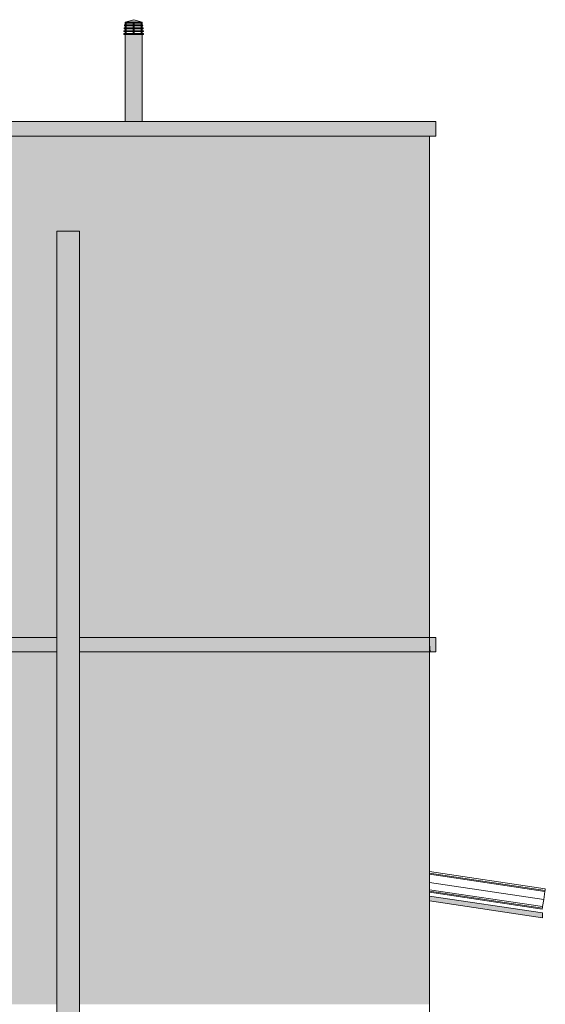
# Model space of a CAD drawing. Header units: metres. Extents: x 10.2 to 107.4, y -18.3 to 5.6.
# Tile 730 of 734: x 81.7 to 83.3, y 2.5 to 5.6. Entities that reach past the tile are written whole.
import ezdxf

# ---------------------------------------------------------------- set-up
doc = ezdxf.new("R2010")
doc.units = ezdxf.units.M
doc.layers.add('A-DETL', color=7, linetype='Continuous', lineweight=5, true_color=0x00a600)
for name, color, linetype, lineweight in [('A-DETL-GENF', 7, 'Continuous', 5), ('A-GLAZ-CWMG', 7, 'Continuous', 5), ('A-ROOF', 7, 'Continuous', 5), ('A-ROOF-PATT', 7, 'Continuous', 5), ('I-WALL', 7, 'Continuous', 5), ('Q-SPCQ', 7, 'Continuous', 5)]:
    doc.layers.add(name, color=color, linetype=linetype, lineweight=lineweight)

# ---------------------------------------------------------------- blocks, each defined once
blk = doc.blocks.new('FP_254-FACHADA 01_mini_2')
at = {"layer": 'A-GLAZ-CWMG'}
blk.add_line((-11.235, 2.8798), (-10.8854, 2.8274), dxfattribs=at)
blk = doc.blocks.new('FP_255-FACHADA 01_mini_2')
at = {"layer": 'A-GLAZ-CWMG'}
blk.add_line((-10.8772, 2.8821), (-11.235, 2.9358), dxfattribs=at)
blk = doc.blocks.new('FP_256-FACHADA 01_mini_2')
at = {"layer": 'A-GLAZ-CWMG'}
blk.add_line((-10.8767, 2.8854), (-11.235, 2.9391), dxfattribs=at)
blk = doc.blocks.new('FP_257-FACHADA 01_mini_2')
at = {"layer": 'A-GLAZ-CWMG'}
blk.add_line((-10.876, 2.8904), (-11.235, 2.9442), dxfattribs=at)
blk = doc.blocks.new('Rectangular Mullion - Telha Fibrocimento - Ondulada-1909083-FACHADA 01_mini_2')
at = {"layer": 'A-GLAZ-CWMG'}
for p, q in [((-10.881, 2.8568), (-11.235, 2.9099)), ((-10.8843, 2.8349), (-11.235, 2.8875)), ((-10.885, 2.83), (-11.235, 2.8825)), ((-10.881, 2.8568), (-10.8772, 2.8821)), ((-10.877, 2.8835), (-10.8767, 2.8854)), ((-10.8767, 2.8857), (-10.876, 2.8904)), ((-10.881, 2.8568), (-10.8843, 2.8349)), ((-10.8854, 2.8274), (-10.8854, 2.8279)), ((-10.8843, 2.8349), (-10.885, 2.83))]:
    blk.add_line(p, q, dxfattribs=at)
for name in ['FP_257-FACHADA 01_mini_2', 'FP_256-FACHADA 01_mini_2', 'FP_255-FACHADA 01_mini_2', 'FP_254-FACHADA 01_mini_2']:
    blk.add_blockref(name, (0, 0), dxfattribs=at)
blk = doc.blocks.new('FP_259-FACHADA 01_mini_2')
at = {"layer": 'A-GLAZ-CWMG'}
blk.add_line((-11.235, 2.8798), (-10.8854, 2.8274), dxfattribs=at)
blk = doc.blocks.new('FP_260-FACHADA 01_mini_2')
at = {"layer": 'A-GLAZ-CWMG'}
blk.add_line((-10.876, 2.8904), (-11.235, 2.9442), dxfattribs=at)
blk = doc.blocks.new('Rectangular Mullion - Telha Fibrocimento - Ondulada-V258-FACHADA 01_mini_2')
at = {"layer": 'A-GLAZ-CWMG'}
for p, q in [((-10.876, 2.89), (-10.876, 2.8904)), ((-10.8854, 2.8274), (-10.8854, 2.8279))]:
    blk.add_line(p, q, dxfattribs=at)
for name in ['FP_260-FACHADA 01_mini_2', 'FP_259-FACHADA 01_mini_2']:
    blk.add_blockref(name, (0, 0), dxfattribs=at)
blk = doc.blocks.new('RUFO_1_ - RUFO_1_-1923193-FACHADA 01_mini_2')
at = {"layer": 'A-ROOF-PATT', "true_color": 0xc0c0c0}
for points in [[(-11.235, 5.225), (-11.215, 5.225), (-11.215, 5.27), (-15.49, 5.27), (-15.49, 5.225), (-11.2367, 5.225)], [(-11.2324, 3.625), (-11.215, 3.625), (-11.215, 3.67), (-11.235, 3.67), (-11.235, 3.65)]]:
    blk.add_hatch(color=9, dxfattribs=at).paths.add_polyline_path(points)
h = blk.add_hatch(color=9, dxfattribs=at)
h.paths.add_polyline_path([(-11.235, 3.625), (-11.235, 3.67), (-12.32, 3.67), (-12.32, 3.625), (-11.3203, 3.625)])
h.paths.add_polyline_path([(-15.315, 3.625), (-12.39, 3.625), (-12.39, 3.67), (-15.315, 3.67), (-15.315, 3.65)])
at = {"layer": 'A-ROOF'}
for p, q in [((-15.49, 5.27), (-12.1784, 5.27)), ((-12.1254, 5.27), (-11.215, 5.27)), ((-11.215, 5.27), (-11.215, 5.225)), ((-11.215, 5.225), (-15.49, 5.225)), ((-15.315, 3.67), (-12.39, 3.67)), ((-12.32, 3.67), (-11.235, 3.67)), ((-11.235, 3.67), (-11.235, 3.625)), ((-11.215, 3.67), (-11.235, 3.67)), ((-11.215, 3.625), (-11.215, 3.67)), ((-11.235, 3.65), (-11.2324, 3.625)), ((-15.315, 3.625), (-12.39, 3.625)), ((-12.32, 3.625), (-11.235, 3.625)), ((-11.2324, 3.625), (-11.215, 3.625))]:
    blk.add_line(p, q, dxfattribs=at)
blk = doc.blocks.new('Dispositivos elétricos 3 - Dispositivos elétricos 1-2957697-FACHADA 01_mini_2')
at = {"layer": 'Q-SPCQ', "true_color": 0xbdbbb9}
h = blk.add_hatch(color=9, dxfattribs=at)
h.paths.add_polyline_path([(-12.32, -0.07), (-12.32, 1.11), (-12.39, 1.11), (-12.39, -0.07)])
h.paths.add_polyline_path([(-12.39, 1.538), (-12.32, 1.538), (-12.32, 1.635), (-12.39, 1.635)])
h.paths.add_polyline_path([(-12.39, 1.66), (-12.32, 1.66), (-12.32, 1.888), (-12.39, 1.886), (-12.39, 1.7897)])
h.paths.add_polyline_path([(-12.39, 2.088), (-12.32, 2.088), (-12.32, 4.93), (-12.39, 4.93), (-12.39, 2.1748)])
at = {"layer": 'Q-SPCQ'}
for p, q in [((-12.39, 4.93), (-12.32, 4.93)), ((-12.39, 4.93), (-12.39, 2.75)), ((-12.32, 2.75), (-12.32, 4.93)), ((-12.39, 2.532), (-12.39, 2.088)), ((-12.32, 2.088), (-12.32, 2.532)), ((-12.39, 1.886), (-12.39, 1.66)), ((-12.32, 1.66), (-12.32, 1.886)), ((-12.39, 1.635), (-12.39, 1.538)), ((-12.32, 1.538), (-12.32, 1.635)), ((-12.39, 1.11), (-12.39, -0.07)), ((-12.32, -0.07), (-12.32, 1.11)), ((-12.32, -0.07), (-12.39, -0.07))]:
    blk.add_line(p, q, dxfattribs=at)

msp = doc.modelspace()

# ---------------------------------------------------------------- hatches: boundary and pattern name
at = {"layer": 'A-DETL-GENF', "true_color": 0xc0c0c0}
h = msp.add_hatch(color=9, dxfattribs=at)
h.paths.add_polyline_path([(82.0492, 5.54), (82.0536, 5.54), (82.0536, 5.5427), (81.9918, 5.5427), (81.9918, 5.54), (81.9961, 5.54)])
h.paths.add_polyline_path([(82.0529, 5.5487), (82.0533, 5.5487), (82.0529, 5.5517), (81.9926, 5.5517), (81.9922, 5.5487), (82.0492, 5.5487)])
h.paths.add_polyline_path([(81.9933, 5.5576), (82.0521, 5.5576), (82.0516, 5.5606), (81.9937, 5.5606)])
h.paths.add_polyline_path([(82.0508, 5.5665), (82.0492, 5.5696), (81.9948, 5.5696), (81.9961, 5.5665), (82.0504, 5.5665)])
h.paths.add_polyline_path([(82.0496, 5.5753), (82.0492, 5.5783), (81.9961, 5.5765), (81.9963, 5.5753), (82.0496, 5.5753)])
msp.add_hatch(color=9, dxfattribs=at).paths.add_polyline_path([(81.9963, 5.5783), (82.0492, 5.5783), (82.0228, 5.5858)])
at = {"layer": 'A-DETL-GENF', "true_color": 0xebebeb}
msp.add_hatch(color=7, dxfattribs=at).paths.add_polyline_path([(82.0492, 5.27), (82.0492, 5.54), (81.9961, 5.54), (81.9961, 5.27)])
at = {"layer": 'A-DETL-GENF', "true_color": 0x5b783c}
h = msp.add_hatch(color=77, dxfattribs=at)
h.paths.add_polyline_path([(82.8543, 2.532), (82.9395, 2.532), (82.9395, 2.75), (81.8545, 2.75), (81.8545, 2.532), (82.223, 2.532)])
h.paths.add_polyline_path([(80.3291, 2.532), (81.7845, 2.532), (81.7845, 2.75), (79.9696, 2.75), (79.9696, 2.532)])
at = {"layer": 'A-ROOF', "true_color": 0xc8c8c8}
msp.add_hatch(color=9, dxfattribs=at).paths.add_polyline_path([(83.2895, 2.8), (83.2883, 2.8154), (82.9395, 2.8677), (82.9395, 2.8525), (83.286, 2.8005)])
at = {"layer": 'I-WALL', "true_color": 0x5b783c}
for points in [[(78.867, 3.67), (81.7845, 3.67), (81.7865, 4.93), (81.8545, 4.93), (81.8545, 3.67), (82.7845, 3.67), (82.7845, 5.225), (78.7045, 5.225), (78.7045, 4.27), (78.8795, 4.27), (78.8795, 4.225), (78.8595, 4.225), (78.8595, 4.1129), (78.867, 4.1119), (78.867, 3.715)], [(82.8368, 3.67), (82.9395, 3.67), (82.9379, 5.225), (82.7845, 5.225), (82.7845, 3.67)]]:
    msp.add_hatch(color=77, dxfattribs=at).paths.add_polyline_path(points)
h = msp.add_hatch(color=77, dxfattribs=at)
h.paths.add_polyline_path([(79.9696, 2.6578), (79.9696, 2.75), (81.7845, 2.75), (81.7845, 3.625), (78.8595, 3.625), (78.8618, 2.68), (79.7964, 2.6613)])
h.paths.add_polyline_path([(81.8545, 2.75), (82.9395, 2.75), (82.9395, 3.625), (81.8545, 3.625), (81.8545, 2.7524)])

# ---------------------------------------------------------------- linework, layer by layer
at = {"layer": 'A-DETL', "color": 7}
for p, q in [((81.9937, 5.5606), (81.9933, 5.5576)), ((82.0517, 5.5606), (81.9937, 5.5606)), ((81.9948, 5.5696), (81.9944, 5.5665)), ((81.9944, 5.5665), (82.0508, 5.5665)), ((82.0504, 5.5696), (81.9948, 5.5696)), ((81.9963, 5.5783), (81.996, 5.5753)), ((81.996, 5.5753), (82.0496, 5.5753)), ((82.0228, 5.5858), (81.9963, 5.5783)), ((81.9963, 5.5783), (82.0492, 5.5783)), ((81.9964, 5.5753), (81.9964, 5.5696)), ((81.9994, 5.5753), (81.9964, 5.5753)), ((81.9964, 5.5696), (81.9994, 5.5696)), ((81.9964, 5.5665), (81.9964, 5.5606)), ((81.9994, 5.5665), (81.9964, 5.5665)), ((81.9964, 5.5606), (81.9994, 5.5606)), ((81.9994, 5.5696), (81.9994, 5.5753)), ((81.9994, 5.5606), (81.9994, 5.5665)), ((82.0213, 5.5753), (82.0213, 5.5696)), ((82.0243, 5.5753), (82.0213, 5.5753)), ((82.0213, 5.5696), (82.0243, 5.5696)), ((82.0213, 5.5665), (82.0213, 5.5606)), ((82.0243, 5.5665), (82.0213, 5.5665)), ((82.0213, 5.5606), (82.0243, 5.5606)), ((82.0492, 5.5783), (82.0228, 5.5858)), ((82.0243, 5.5696), (82.0243, 5.5753)), ((82.0243, 5.5606), (82.0243, 5.5665)), ((82.0461, 5.5753), (82.0461, 5.5696)), ((82.0491, 5.5753), (82.0461, 5.5753)), ((82.0461, 5.5696), (82.0491, 5.5696)), ((82.0461, 5.5665), (82.0461, 5.5606)), ((82.0491, 5.5665), (82.0461, 5.5665)), ((82.0461, 5.5606), (82.0491, 5.5606)), ((82.0491, 5.5696), (82.0491, 5.5753)), ((82.0491, 5.5606), (82.0491, 5.5665)), ((82.0496, 5.5753), (82.0492, 5.5783)), ((82.0508, 5.5665), (82.0504, 5.5696)), ((82.0521, 5.5576), (82.0517, 5.5606)), ((82.0536, 5.5427), (81.9918, 5.5427)), ((81.9918, 5.5427), (81.9918, 5.54)), ((81.9918, 5.54), (82.0536, 5.54)), ((81.9926, 5.5517), (81.9922, 5.5487)), ((81.9922, 5.5487), (82.0533, 5.5487)), ((82.0529, 5.5517), (81.9926, 5.5517)), ((81.9933, 5.5576), (82.0521, 5.5576)), ((81.9961, 5.54), (81.9961, 5.27)), ((81.9964, 5.5576), (81.9964, 5.5517)), ((81.9994, 5.5576), (81.9964, 5.5576)), ((81.9964, 5.5517), (81.9994, 5.5517)), ((81.9964, 5.5487), (81.9964, 5.5427)), ((81.9994, 5.5487), (81.9964, 5.5487)), ((81.9964, 5.5427), (81.9994, 5.5427)), ((81.9994, 5.5517), (81.9994, 5.5576)), ((81.9994, 5.5427), (81.9994, 5.5487)), ((82.0213, 5.5576), (82.0213, 5.5517)), ((82.0243, 5.5576), (82.0213, 5.5576)), ((82.0213, 5.5517), (82.0243, 5.5517)), ((82.0213, 5.5487), (82.0213, 5.5427)), ((82.0243, 5.5487), (82.0213, 5.5487)), ((82.0213, 5.5427), (82.0243, 5.5427)), ((82.0243, 5.5517), (82.0243, 5.5576)), ((82.0243, 5.5427), (82.0243, 5.5487)), ((82.0461, 5.5576), (82.0461, 5.5517)), ((82.0491, 5.5576), (82.0461, 5.5576)), ((82.0461, 5.5517), (82.0491, 5.5517)), ((82.0461, 5.5487), (82.0461, 5.5427)), ((82.0491, 5.5487), (82.0461, 5.5487)), ((82.0461, 5.5427), (82.0491, 5.5427)), ((82.0491, 5.5517), (82.0491, 5.5576)), ((82.0491, 5.5427), (82.0491, 5.5487)), ((82.0492, 5.27), (82.0492, 5.54)), ((82.0533, 5.5487), (82.0529, 5.5517)), ((82.0536, 5.54), (82.0536, 5.5427)), ((81.7845, 2.532), (81.7845, 2.75)), ((81.8545, 2.75), (81.8545, 2.532))]:
    msp.add_line(p, q, dxfattribs=at)
at = {"layer": 'A-DETL', "color": 7, "lineweight": 9}
for p, q in [((78.6845, 5.27), (82.9595, 5.27)), ((82.9595, 5.27), (82.9595, 5.225)), ((82.9595, 5.225), (78.6845, 5.225)), ((82.9395, 5.225), (82.9395, 3.67)), ((78.8595, 3.67), (81.7845, 3.67)), ((81.8545, 3.67), (82.9595, 3.67)), ((82.9595, 3.67), (82.9595, 3.625)), ((81.7845, 3.625), (78.8595, 3.625)), ((82.9595, 3.625), (81.8545, 3.625)), ((82.9395, 3.625), (82.9395, -0.06)), ((82.9395, 2.532), (82.9395, 2.75))]:
    msp.add_line(p, q, dxfattribs=at)
at = {"layer": 'A-DETL', "color": 7, "lineweight": 15}
msp.add_line((81.9961, 5.27), (82.0492, 5.27), dxfattribs=at)
at = {"layer": 'A-ROOF'}
for p, q in [((82.9395, 2.8677), (83.2895, 2.8152)), ((83.2895, 2.8), (82.9395, 2.8525)), ((83.2895, 2.8152), (83.2895, 2.8))]:
    msp.add_line(p, q, dxfattribs=at)
at = {"layer": 'I-WALL'}
for p, q in [((82.9395, 5.225), (82.9395, 3.67)), ((82.9395, 2.75), (82.9395, 3.625))]:
    msp.add_line(p, q, dxfattribs=at)

# ---------------------------------------------------------------- block references
at = {"layer": 'A-GLAZ-CWMG'}
for name in ['Rectangular Mullion - Telha Fibrocimento - Ondulada-1909083-FACHADA 01_mini_2', 'Rectangular Mullion - Telha Fibrocimento - Ondulada-V258-FACHADA 01_mini_2', 'Rectangular Mullion - Telha Fibrocimento - Ondulada-V258-FACHADA 01_mini_2']:
    msp.add_blockref(name, (94.1746, 0), dxfattribs=at)
at = {"layer": 'A-ROOF'}
msp.add_blockref('RUFO_1_ - RUFO_1_-1923193-FACHADA 01_mini_2', (94.1746, 0), dxfattribs=at)
at = {"layer": 'Q-SPCQ'}
msp.add_blockref('Dispositivos elétricos 3 - Dispositivos elétricos 1-2957697-FACHADA 01_mini_2', (94.1746, 0), dxfattribs=at)

doc.saveas('drawing.dxf')
